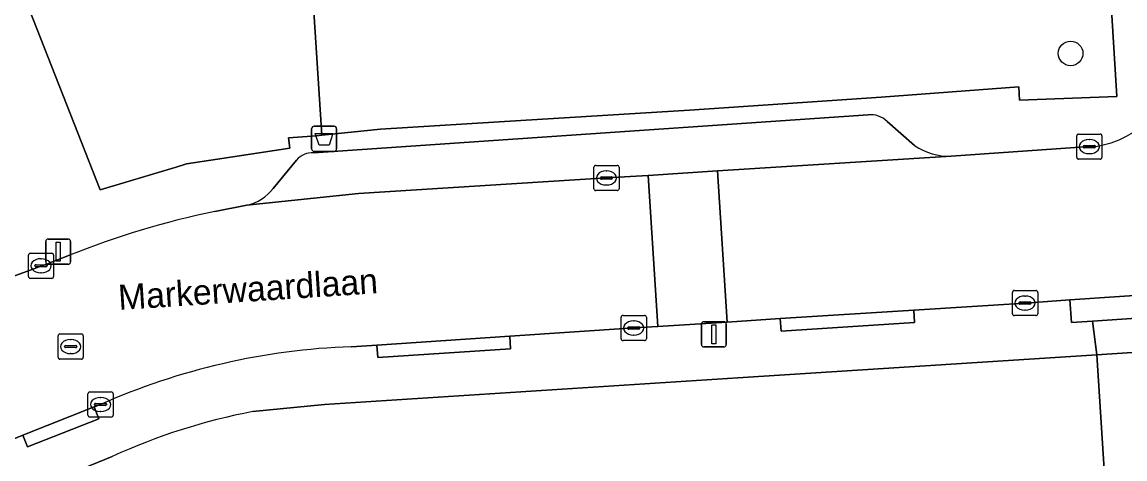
# Model space of a CAD drawing. Extents: x 159680 to 160786, y 387323 to 388340.
# Drawn here: x 160260.43 to 160304.24, y 387695.05 to 387712.41 of the extents above; entities that cross this region are included whole.
import ezdxf

# ---------------------------------------------------------------- set-up
doc = ezdxf.new("R2010")
doc.units = 0
for name, color, linetype in [('IMGEO_Afvalbak', 7, 'Continuous'), ('IMGEO_Boom', 7, 'Continuous'), ('IMGEO_Erf', 7, 'Continuous'), ('IMGEO_Groenvoorziening', 7, 'Continuous'), ('IMGEO_Kolk', 7, 'Continuous'), ('IMGEO_Lichtmast', 7, 'Continuous'), ('IMGEO_Openbare_ruimte_label', 7, 'Continuous'), ('IMGEO_Parkeervlak_open', 7, 'Continuous'), ('IMGEO_Rijbaan_lokaal_open', 7, 'Continuous'), ('IMGEO_Rioolput', 7, 'Continuous'), ('IMGEO_Voetpad_open', 7, 'Continuous')]:
    doc.layers.add(name, color=color, linetype=linetype)

msp = doc.modelspace()

# ---------------------------------------------------------------- linework, layer by layer
at = {"layer": 'IMGEO_Afvalbak'}
for p, q in [((160271.931, 387707.37), (160271.931, 387708.17)), ((160271.931, 387708.17), (160271.931, 387707.37)), ((160272.031, 387708.27), (160272.821, 387708.27)), ((160272.821, 387708.27), (160272.031, 387708.27)), ((160272.921, 387708.17), (160272.921, 387707.37)), ((160272.921, 387707.37), (160272.921, 387708.17)), ((160272.821, 387707.27), (160272.031, 387707.27)), ((160272.031, 387707.27), (160272.821, 387707.27))]:
    msp.add_line(p, q, dxfattribs=at)
msp.add_lwpolyline([(160272.074, 387707.984), (160272.778, 387707.984), (160272.629, 387707.514), (160272.223, 387707.514), (160272.074, 387707.984)], dxfattribs=at)
for centre, start, end in [((160272.031, 387708.17), 90, 180), ((160272.031, 387708.17), 90, 180), ((160272.821, 387708.17), 0, 90), ((160272.821, 387708.17), 360, 90), ((160272.031, 387707.37), 180, 270), ((160272.031, 387707.37), 180, 270), ((160272.821, 387707.37), 270, 0), ((160272.821, 387707.37), 270, 0)]:
    msp.add_arc(centre, 0.1, start, end, dxfattribs=at)
at = {"layer": 'IMGEO_Boom'}
msp.add_circle((160302.08, 387711.162), 0.489, dxfattribs=at)
at = {"layer": 'IMGEO_Erf'}
for points in [[(160303.118, 387699.192), (160288.858, 387698.27), (160272.439, 387697.208), (160269.598, 387696.933)], [(160271.416, 387661.078), (160305.237, 387663.332), (160305.408, 387663.379), (160303.118, 387699.192)], [(160264.009, 387695.148), (160254.115, 387691.104), (160252.221, 387690.349), (160247.614, 387688.491), (160251.749, 387677.813), (160259.137, 387658.746), (160259.252, 387658.783), (160260.67, 387659.303), (160261.235, 387659.475)]]:
    msp.add_lwpolyline(points, dxfattribs=at)
msp.add_arc((160274.214, 387672.836), 24.535, 100.8451, 114.5795, dxfattribs=at)
at = {"layer": 'IMGEO_Groenvoorziening'}
msp.add_lwpolyline([(160302.681, 387729.474), (160300.597, 387729.371), (160300.904, 387724.479), (160300.152, 387724.427), (160271.401, 387722.446), (160272.334, 387707.909), (160274.672, 387708.159), (160280.239, 387708.501), (160286.934, 387708.911), (160294.551, 387709.423), (160300.017, 387709.833), (160300.051, 387709.304), (160303.911, 387709.457)], close=True, dxfattribs=at)
msp.add_lwpolyline([(160255.225, 387726.86), (160263.525, 387705.743), (160266.454, 387706.615), (160266.515, 387706.634), (160266.963, 387706.776), (160268.194, 387706.963), (160271.067, 387707.399), (160271.011, 387707.809), (160272.119, 387707.886), (160272.334, 387707.909), (160271.401, 387722.446)], dxfattribs=at)
at = {"layer": 'IMGEO_Kolk'}
for p, q in [((160302.324, 387707.033), (160302.324, 387707.885)), ((160302.399, 387707.959), (160303.251, 387707.959)), ((160302.812, 387707.739), (160302.837, 387707.739)), ((160303.325, 387707.885), (160303.325, 387707.033)), ((160302.583, 387707.453), (160302.583, 387707.465)), ((160303.021, 387707.416), (160302.623, 387707.416)), ((160302.626, 387707.502), (160303.024, 387707.502)), ((160303.067, 387707.465), (160303.067, 387707.453)), ((160303.251, 387706.959), (160302.399, 387706.959)), ((160302.835, 387707.179), (160302.81, 387707.179)), ((160283.14, 387705.788), (160283.14, 387706.64)), ((160283.215, 387706.714), (160284.067, 387706.714)), ((160283.628, 387706.494), (160283.653, 387706.494)), ((160284.141, 387706.64), (160284.141, 387705.788)), ((160283.399, 387706.208), (160283.399, 387706.22)), ((160283.837, 387706.171), (160283.439, 387706.171)), ((160283.442, 387706.257), (160283.84, 387706.257)), ((160283.651, 387705.934), (160283.626, 387705.934)), ((160283.883, 387706.22), (160283.883, 387706.208)), ((160284.067, 387705.714), (160283.215, 387705.714)), ((160260.68, 387702.298), (160260.68, 387703.15)), ((160260.755, 387703.224), (160261.607, 387703.224)), ((160261.168, 387703.004), (160261.193, 387703.004)), ((160261.681, 387703.15), (160261.681, 387702.298)), ((160260.939, 387702.718), (160260.939, 387702.73)), ((160261.377, 387702.681), (160260.979, 387702.681)), ((160260.982, 387702.767), (160261.38, 387702.767)), ((160261.191, 387702.444), (160261.166, 387702.444)), ((160261.423, 387702.73), (160261.423, 387702.718)), ((160261.607, 387702.224), (160260.755, 387702.224)), ((160299.77, 387700.817), (160299.77, 387701.669)), ((160299.845, 387701.743), (160300.697, 387701.743)), ((160300.258, 387701.523), (160300.283, 387701.523)), ((160300.771, 387701.669), (160300.771, 387700.817)), ((160300.029, 387701.237), (160300.029, 387701.249)), ((160300.467, 387701.2), (160300.069, 387701.2)), ((160300.072, 387701.286), (160300.47, 387701.286)), ((160300.513, 387701.249), (160300.513, 387701.237)), ((160284.225, 387699.825), (160284.225, 387700.677)), ((160284.3, 387700.751), (160285.152, 387700.751)), ((160285.226, 387700.677), (160285.226, 387699.825)), ((160300.697, 387700.743), (160299.845, 387700.743)), ((160300.281, 387700.963), (160300.256, 387700.963)), ((160284.484, 387700.245), (160284.484, 387700.257)), ((160284.922, 387700.208), (160284.524, 387700.208)), ((160284.527, 387700.294), (160284.925, 387700.294)), ((160284.713, 387700.531), (160284.738, 387700.531)), ((160284.968, 387700.257), (160284.968, 387700.245)), ((160285.152, 387699.751), (160284.3, 387699.751)), ((160284.736, 387699.971), (160284.711, 387699.971)), ((160263.045, 387696.787), (160263.045, 387697.639)), ((160263.12, 387697.713), (160263.972, 387697.713)), ((160264.046, 387697.639), (160264.046, 387696.787)), ((160263.304, 387697.207), (160263.304, 387697.219)), ((160263.742, 387697.17), (160263.344, 387697.17)), ((160263.347, 387697.256), (160263.745, 387697.256)), ((160263.533, 387697.493), (160263.558, 387697.493)), ((160263.788, 387697.219), (160263.788, 387697.207)), ((160263.972, 387696.713), (160263.12, 387696.713)), ((160263.556, 387696.933), (160263.531, 387696.933))]:
    msp.add_line(p, q, dxfattribs=at)
for points in [[(160302.324, 387707.033), (160302.324, 387707.885)], [(160302.399, 387707.959), (160303.251, 387707.959)], [(160303.325, 387707.885), (160303.325, 387707.033)], [(160303.251, 387706.959), (160302.399, 387706.959)], [(160283.14, 387705.788), (160283.14, 387706.64)], [(160283.215, 387706.714), (160284.067, 387706.714)], [(160284.141, 387706.64), (160284.141, 387705.788)], [(160284.067, 387705.714), (160283.215, 387705.714)], [(160260.68, 387702.298), (160260.68, 387703.15)], [(160260.755, 387703.224), (160261.607, 387703.224)], [(160261.681, 387703.15), (160261.681, 387702.298)], [(160261.607, 387702.224), (160260.755, 387702.224)], [(160299.77, 387700.817), (160299.77, 387701.669)], [(160299.845, 387701.743), (160300.697, 387701.743)], [(160300.771, 387701.669), (160300.771, 387700.817)], [(160284.225, 387699.825), (160284.225, 387700.677)], [(160284.3, 387700.751), (160285.152, 387700.751)], [(160285.226, 387700.677), (160285.226, 387699.825)], [(160300.697, 387700.743), (160299.845, 387700.743)], [(160285.152, 387699.751), (160284.3, 387699.751)], [(160263.045, 387696.787), (160263.045, 387697.639)], [(160263.12, 387697.713), (160263.972, 387697.713)], [(160264.046, 387697.639), (160264.046, 387696.787)], [(160263.972, 387696.713), (160263.12, 387696.713)]]:
    msp.add_lwpolyline(points, dxfattribs=at)
for centre, radius, start, end in [((160302.401, 387707.883), 0.0765, 91.552, 178.448), ((160302.401, 387707.883), 0.0765, 91.552, 178.448), ((160303.249, 387707.883), 0.0765, 1.552, 88.448), ((160303.249, 387707.883), 0.0765, 1.552, 88.448), ((160302.623, 387707.462), 0.0403, 85.8775, 175.7526), ((160302.62, 387707.452), 0.0366, 178.938, 274.7102), ((160303.024, 387707.459), 0.043, 264.8664, 352.4533), ((160303.028, 387707.464), 0.0386, 1.7309, 96.639), ((160302.401, 387707.035), 0.0765, 181.552, 268.448), ((160302.401, 387707.035), 0.0765, 181.552, 268.448), ((160303.249, 387707.035), 0.0765, 271.552, 358.448), ((160303.249, 387707.035), 0.0765, 271.552, 358.448), ((160283.217, 387706.638), 0.0765, 91.552, 178.448), ((160283.217, 387706.638), 0.0765, 91.552, 178.448), ((160284.065, 387706.638), 0.0765, 1.552, 88.448), ((160284.065, 387706.638), 0.0765, 1.552, 88.448), ((160283.439, 387706.217), 0.0403, 85.8775, 175.7526), ((160283.436, 387706.207), 0.0366, 178.938, 274.7102), ((160283.84, 387706.214), 0.043, 264.8664, 352.4533), ((160283.844, 387706.219), 0.0386, 1.7309, 96.639), ((160283.217, 387705.79), 0.0765, 181.552, 268.448), ((160283.217, 387705.79), 0.0765, 181.552, 268.448), ((160284.065, 387705.79), 0.0765, 271.552, 358.448), ((160284.065, 387705.79), 0.0765, 271.552, 358.448), ((160260.757, 387703.148), 0.0765, 91.552, 178.448), ((160260.757, 387703.148), 0.0765, 91.552, 178.448), ((160261.605, 387703.148), 0.0765, 1.552, 88.448), ((160261.605, 387703.148), 0.0765, 1.552, 88.448), ((160260.979, 387702.727), 0.0403, 85.8775, 175.7526), ((160260.976, 387702.717), 0.0366, 178.938, 274.7102), ((160261.38, 387702.724), 0.043, 264.8664, 352.4533), ((160261.384, 387702.729), 0.0386, 1.7309, 96.639), ((160260.757, 387702.3), 0.0765, 181.552, 268.448), ((160260.757, 387702.3), 0.0765, 181.552, 268.448), ((160261.605, 387702.3), 0.0765, 271.552, 358.448), ((160261.605, 387702.3), 0.0765, 271.552, 358.448), ((160299.847, 387701.667), 0.0765, 91.552, 178.448), ((160299.847, 387701.667), 0.0765, 91.552, 178.448), ((160300.695, 387701.667), 0.0765, 1.552, 88.448), ((160300.695, 387701.667), 0.0765, 1.552, 88.448), ((160300.069, 387701.246), 0.0403, 85.8775, 175.7526), ((160300.066, 387701.236), 0.0366, 178.938, 274.7102), ((160300.47, 387701.243), 0.043, 264.8664, 352.4533), ((160300.474, 387701.248), 0.0386, 1.7309, 96.639), ((160284.302, 387700.675), 0.0765, 91.552, 178.448), ((160284.302, 387700.675), 0.0765, 91.552, 178.448), ((160285.15, 387700.675), 0.0765, 1.552, 88.448), ((160285.15, 387700.675), 0.0765, 1.552, 88.448), ((160299.847, 387700.819), 0.0765, 181.552, 268.448), ((160299.847, 387700.819), 0.0765, 181.552, 268.448), ((160300.695, 387700.819), 0.0765, 271.552, 358.448), ((160300.695, 387700.819), 0.0765, 271.552, 358.448), ((160284.524, 387700.254), 0.0403, 85.8775, 175.7526), ((160284.521, 387700.244), 0.0366, 178.938, 274.7102), ((160284.925, 387700.251), 0.043, 264.8664, 352.4533), ((160284.929, 387700.256), 0.0386, 1.7309, 96.639), ((160284.302, 387699.827), 0.0765, 181.552, 268.448), ((160284.302, 387699.827), 0.0765, 181.552, 268.448), ((160285.15, 387699.827), 0.0765, 271.552, 358.448), ((160285.15, 387699.827), 0.0765, 271.552, 358.448), ((160263.122, 387697.637), 0.0765, 91.552, 178.448), ((160263.122, 387697.637), 0.0765, 91.552, 178.448), ((160263.97, 387697.637), 0.0765, 1.552, 88.448), ((160263.97, 387697.637), 0.0765, 1.552, 88.448), ((160263.344, 387697.216), 0.0403, 85.8775, 175.7526), ((160263.341, 387697.206), 0.0366, 178.938, 274.7102), ((160263.745, 387697.213), 0.043, 264.8664, 352.4533), ((160263.749, 387697.218), 0.0386, 1.7309, 96.639), ((160263.122, 387696.789), 0.0765, 181.552, 268.448), ((160263.122, 387696.789), 0.0765, 181.552, 268.448), ((160263.97, 387696.789), 0.0765, 271.552, 358.448), ((160263.97, 387696.789), 0.0765, 271.552, 358.448)]:
    msp.add_arc(centre, radius, start, end, dxfattribs=at)
for centre, major_axis, ratio, start_param, end_param in [((160302.811, 387707.459), (-0.387, 0.002), 0.722429, 4.712389, 7.853982), ((160302.836, 387707.459), (-0.39, 0.002), 0.717154, 1.570796, 4.712389), ((160283.627, 387706.214), (-0.387, 0.002), 0.722429, 4.712389, 7.853982), ((160283.652, 387706.214), (-0.39, 0.002), 0.717154, 1.570796, 4.712389), ((160261.167, 387702.724), (-0.387, 0.002), 0.722429, 4.712389, 7.853982), ((160261.192, 387702.724), (-0.39, 0.002), 0.717154, 1.570796, 4.712389), ((160300.257, 387701.243), (-0.387, 0.002), 0.722429, 4.712389, 7.853982), ((160300.282, 387701.243), (-0.39, 0.002), 0.717154, 1.570796, 4.712389), ((160284.712, 387700.251), (-0.387, 0.002), 0.722429, 4.712389, 7.853982), ((160284.737, 387700.251), (-0.39, 0.002), 0.717154, 1.570796, 4.712389), ((160263.532, 387697.213), (-0.387, 0.002), 0.722429, 4.712389, 7.853982), ((160263.557, 387697.213), (-0.39, 0.002), 0.717154, 1.570796, 4.712389)]:
    msp.add_ellipse(centre, major_axis=major_axis, ratio=ratio, start_param=start_param, end_param=end_param, dxfattribs=at)
at = {"layer": 'IMGEO_Lichtmast'}
for p, q in [((160261.367, 387702.886), (160261.367, 387703.686)), ((160261.367, 387703.686), (160261.367, 387702.886)), ((160261.467, 387703.786), (160262.257, 387703.786)), ((160262.257, 387703.786), (160261.467, 387703.786)), ((160262.357, 387703.686), (160262.357, 387702.886)), ((160262.357, 387702.886), (160262.357, 387703.686)), ((160262.257, 387702.786), (160261.467, 387702.786)), ((160261.467, 387702.786), (160262.257, 387702.786)), ((160287.411, 387699.599), (160287.411, 387700.399)), ((160287.411, 387700.399), (160287.411, 387699.599)), ((160287.511, 387700.499), (160288.301, 387700.499)), ((160288.301, 387700.499), (160287.511, 387700.499)), ((160288.401, 387700.399), (160288.401, 387699.599)), ((160288.401, 387699.599), (160288.401, 387700.399)), ((160288.301, 387699.499), (160287.511, 387699.499)), ((160287.511, 387699.499), (160288.301, 387699.499))]:
    msp.add_line(p, q, dxfattribs=at)
for points in [[(160261.787, 387703.661), (160261.937, 387703.661), (160261.937, 387702.911), (160261.787, 387702.911), (160261.787, 387703.661)], [(160287.831, 387700.374), (160287.981, 387700.374), (160287.981, 387699.624), (160287.831, 387699.624), (160287.831, 387700.374)]]:
    msp.add_lwpolyline(points, dxfattribs=at)
for centre, start, end in [((160261.467, 387703.686), 90, 180), ((160261.467, 387703.686), 90, 180), ((160262.257, 387703.686), 0, 90), ((160262.257, 387703.686), 360, 90), ((160261.467, 387702.886), 180, 270), ((160261.467, 387702.886), 180, 270), ((160262.257, 387702.886), 270, 0), ((160262.257, 387702.886), 270, 0), ((160287.511, 387700.399), 90, 180), ((160287.511, 387700.399), 90, 180), ((160288.301, 387700.399), 0, 90), ((160288.301, 387700.399), 360, 90), ((160287.511, 387699.599), 180, 270), ((160287.511, 387699.599), 180, 270), ((160288.301, 387699.599), 270, 0), ((160288.301, 387699.599), 270, 0)]:
    msp.add_arc(centre, 0.1, start, end, dxfattribs=at)
at = {"layer": 'IMGEO_Parkeervlak_open'}
for points in [[(160294.035, 387708.717), (160272.001, 387707.215)], [(160295.883, 387707.51), (160294.794, 387708.454)], [(160269.359, 387705.133), (160273.798, 387705.595), (160283.641, 387706.213), (160285.297, 387706.318), (160288.052, 387706.493), (160297.337, 387707.083)], [(160271.334, 387706.925), (160270.404, 387705.801)]]:
    msp.add_lwpolyline(points, dxfattribs=at)
for centre, radius, start, end in [((160294.151, 387707.824), 0.9, 44.3937, 97.383), ((160271.945, 387706.432), 0.785, 85.8892, 141.1079), ((160297.23, 387709.409), 2.329, 234.645, 272.6229), ((160268.953, 387706.919), 1.831, 282.7969, 322.3793)]:
    msp.add_arc(centre, radius, start, end, dxfattribs=at)
at = {"layer": 'IMGEO_Rijbaan_lokaal_open'}
for points in [[(160303.045, 387707.456), (160302.824, 387707.458), (160297.337, 387707.083), (160288.052, 387706.493), (160288.438, 387700.489), (160290.545, 387700.623), (160295.852, 387700.962), (160300.28, 387701.244), (160302.055, 387701.367), (160307.969, 387701.775), (160308.867, 387701.837), (160309.526, 387701.883)], [(160285.297, 387706.318), (160283.641, 387706.213), (160273.798, 387705.595), (160269.359, 387705.133), (160268.08, 387704.885)], [(160273.507, 387699.509), (160274.524, 387699.576), (160279.802, 387699.926), (160284.746, 387700.253), (160285.684, 387700.313), (160285.297, 387706.318)], [(160262.316, 387703.145), (160261.394, 387702.785), (160257.668, 387701.427)], [(160255.152, 387702.491), (160249.608, 387700.47), (160252.657, 387692.825), (160253.874, 387693.293), (160260.459, 387695.999), (160263.294, 387697.113), (160263.52, 387697.202)]]:
    msp.add_lwpolyline(points, dxfattribs=at)
for points in [[(160285.684, 387700.313), (160288.438, 387700.489), (160288.052, 387706.493), (160285.297, 387706.318)], [(160307.332, 387699.465), (160303.118, 387699.192), (160305.408, 387663.379), (160305.237, 387663.332), (160305.351, 387661.608), (160306.196, 387648.893), (160310.545, 387649.137)]]:
    msp.add_lwpolyline(points, close=True, dxfattribs=at)
for centre, radius, start, end in [((160302.369, 387711.615), 4.213, 279.2286, 350.6066), ((160275.058, 387671.354), 34.249, 101.755, 111.8404), ((160274.489, 387672.487), 27.04, 92.0817, 113.9327)]:
    msp.add_arc(centre, radius, start, end, dxfattribs=at)
at = {"layer": 'IMGEO_Rioolput'}
for p, q in [((160261.859, 387699.088), (160261.859, 387699.94)), ((160261.934, 387700.014), (160262.786, 387700.014)), ((160262.347, 387699.794), (160262.372, 387699.794)), ((160262.86, 387699.94), (160262.86, 387699.088)), ((160262.118, 387699.508), (160262.118, 387699.52)), ((160262.556, 387699.471), (160262.158, 387699.471)), ((160262.161, 387699.557), (160262.559, 387699.557)), ((160262.602, 387699.52), (160262.602, 387699.508)), ((160262.786, 387699.014), (160261.934, 387699.014)), ((160262.37, 387699.234), (160262.345, 387699.234))]:
    msp.add_line(p, q, dxfattribs=at)
for points in [[(160261.859, 387699.088), (160261.859, 387699.94)], [(160261.934, 387700.014), (160262.786, 387700.014)], [(160262.86, 387699.94), (160262.86, 387699.088)], [(160262.786, 387699.014), (160261.934, 387699.014)]]:
    msp.add_lwpolyline(points, dxfattribs=at)
for centre, radius, start, end in [((160261.936, 387699.938), 0.0765, 91.552, 178.448), ((160261.936, 387699.938), 0.0765, 91.552, 178.448), ((160262.784, 387699.938), 0.0765, 1.552, 88.448), ((160262.784, 387699.938), 0.0765, 1.552, 88.448), ((160262.158, 387699.517), 0.0403, 85.8775, 175.7526), ((160262.155, 387699.507), 0.0366, 178.938, 274.7102), ((160262.559, 387699.514), 0.043, 264.8664, 352.4533), ((160262.563, 387699.519), 0.0386, 1.7309, 96.639), ((160261.936, 387699.09), 0.0765, 181.552, 268.448), ((160261.936, 387699.09), 0.0765, 181.552, 268.448), ((160262.784, 387699.09), 0.0765, 271.552, 358.448), ((160262.784, 387699.09), 0.0765, 271.552, 358.448)]:
    msp.add_arc(centre, radius, start, end, dxfattribs=at)
for centre, major_axis, ratio, start_param, end_param in [((160262.346, 387699.514), (-0.387, 0.002), 0.722429, 4.712389, 7.853982), ((160262.371, 387699.514), (-0.39, 0.002), 0.717154, 1.570796, 4.712389)]:
    msp.add_ellipse(centre, major_axis=major_axis, ratio=ratio, start_param=start_param, end_param=end_param, dxfattribs=at)
at = {"layer": 'IMGEO_Voetpad_open'}
for points in [[(160299.831, 387729.332), (160300.152, 387724.427), (160300.904, 387724.479), (160300.597, 387729.371), (160302.681, 387729.474), (160303.911, 387709.457), (160300.051, 387709.304), (160300.017, 387709.833), (160294.551, 387709.423), (160286.934, 387708.911), (160280.239, 387708.501), (160274.672, 387708.159), (160272.334, 387707.909), (160272.119, 387707.886), (160271.011, 387707.809), (160271.067, 387707.399), (160268.194, 387706.963), (160266.963, 387706.776), (160266.515, 387706.634), (160266.454, 387706.615), (160263.525, 387705.743), (160255.225, 387726.86)], [(160272.001, 387707.215), (160294.035, 387708.717)], [(160294.794, 387708.454), (160295.883, 387707.51)], [(160297.337, 387707.083), (160302.824, 387707.458), (160303.045, 387707.456)], [(160270.404, 387705.801), (160271.334, 387706.925)], [(160268.08, 387704.885), (160269.359, 387705.133)], [(160257.668, 387701.427), (160261.394, 387702.785), (160262.316, 387703.145)], [(160303.118, 387699.192), (160302.955, 387700.527), (160302.117, 387700.469), (160302.055, 387701.367), (160300.28, 387701.244), (160295.852, 387700.962), (160295.883, 387700.464), (160290.576, 387700.125), (160290.545, 387700.623), (160288.438, 387700.489), (160285.684, 387700.313), (160284.746, 387700.253), (160279.802, 387699.926), (160279.835, 387699.428), (160274.557, 387699.078), (160274.524, 387699.576), (160273.507, 387699.509)], [(160269.598, 387696.933), (160272.439, 387697.208), (160288.858, 387698.27), (160303.118, 387699.192)], [(160263.52, 387697.202), (160263.294, 387697.113), (160263.476, 387696.648), (160260.641, 387695.534), (160260.459, 387695.999), (160253.874, 387693.293), (160252.657, 387692.825), (160252.724, 387692.657), (160251.524, 387692.183), (160252.221, 387690.349), (160254.115, 387691.104), (160264.009, 387695.148)]]:
    msp.add_lwpolyline(points, dxfattribs=at)
for points in [[(160307.969, 387701.775), (160302.055, 387701.367), (160302.117, 387700.469), (160302.955, 387700.527), (160307.413, 387700.834), (160308.031, 387700.877)], [(160290.545, 387700.623), (160290.576, 387700.125), (160295.883, 387700.464), (160295.852, 387700.962)], [(160307.413, 387700.834), (160302.955, 387700.527), (160303.118, 387699.192), (160307.332, 387699.465)], [(160274.524, 387699.576), (160274.557, 387699.078), (160279.835, 387699.428), (160279.802, 387699.926)], [(160260.459, 387695.999), (160260.641, 387695.534), (160263.476, 387696.648), (160263.294, 387697.113)]]:
    msp.add_lwpolyline(points, close=True, dxfattribs=at)
for centre, radius, start, end in [((160302.369, 387711.615), 4.213, 279.2286, 350.6066), ((160294.151, 387707.824), 0.9, 44.3937, 97.383), ((160271.945, 387706.432), 0.785, 85.8892, 141.1079), ((160297.23, 387709.409), 2.329, 234.645, 272.6229), ((160268.953, 387706.919), 1.831, 282.7969, 322.3793), ((160275.058, 387671.354), 34.249, 101.755, 111.8404), ((160274.489, 387672.487), 27.04, 92.0817, 113.9327), ((160274.214, 387672.836), 24.535, 100.8451, 114.5795)]:
    msp.add_arc(centre, radius, start, end, dxfattribs=at)

# ---------------------------------------------------------------- texts
at = {"layer": 'IMGEO_Openbare_ruimte_label'}
msp.add_text('Markerwaardlaan', height=1, rotation=3.7264, dxfattribs=at).set_placement((160264.276, 387700.965))

doc.saveas('drawing.dxf')
